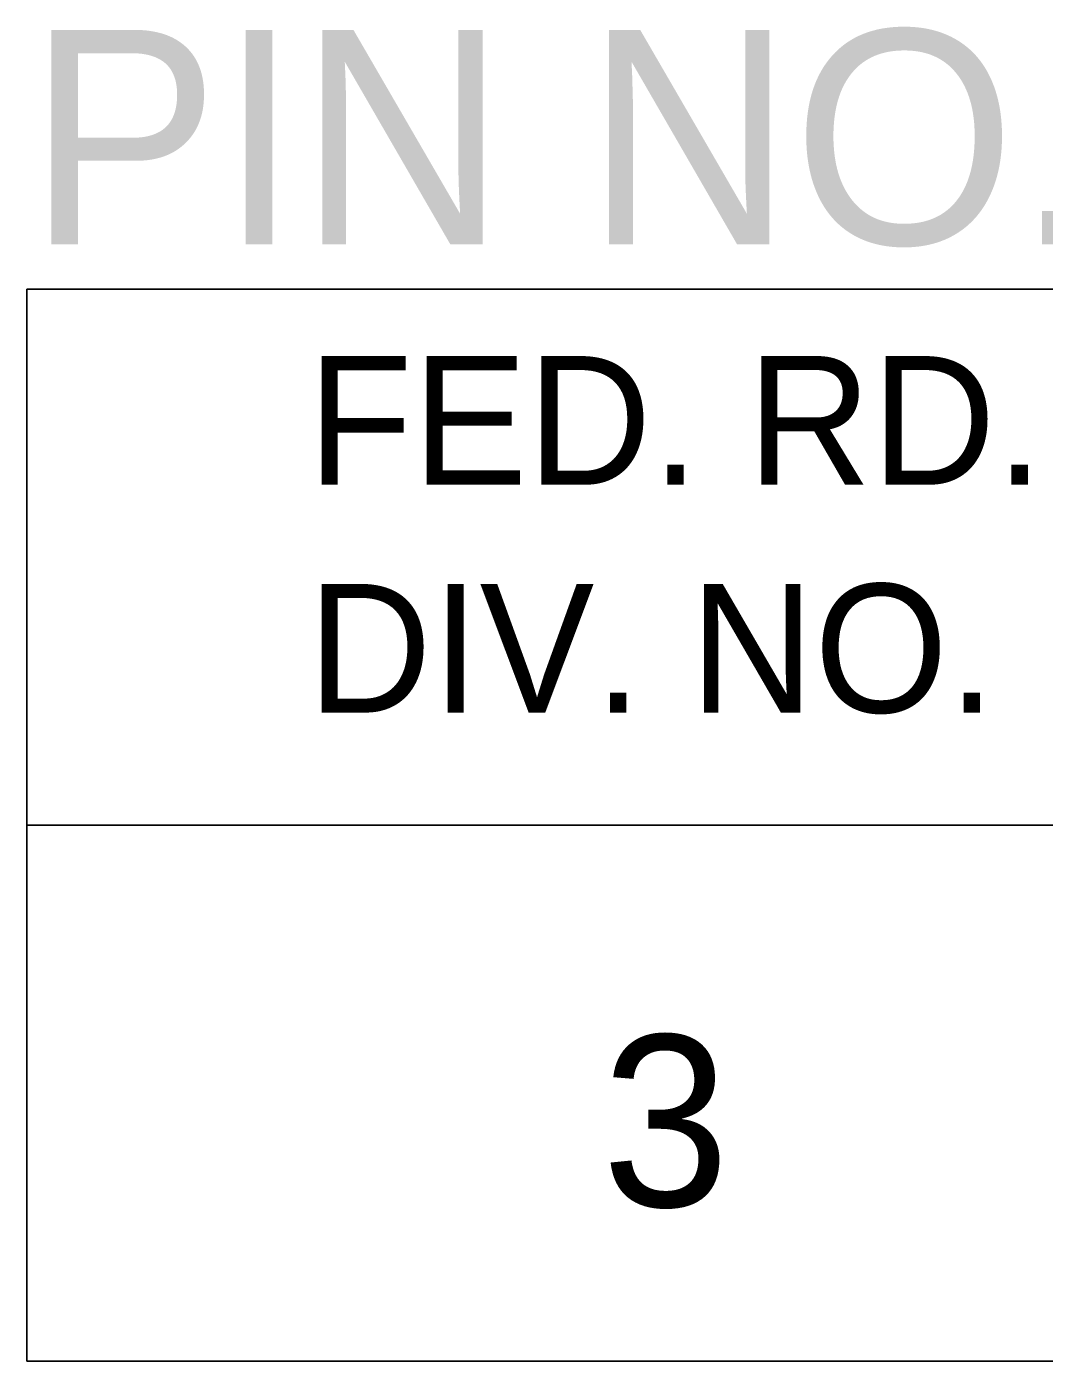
# Model space of a CAD drawing. Extents: x 1000 to 1162, y 999 to 8520.
# Drawn here: x 1133.055 to 1135.428, y 8000.046 to 8003.157 of the extents above; entities that cross this region are included whole.
import ezdxf

# ---------------------------------------------------------------- set-up
doc = ezdxf.new("R2010")
doc.units = 0
doc.layers.add('Level 20', color=7, linetype='Continuous')
doc.layers.add('Level 3', color=7, linetype='Continuous')

msp = doc.modelspace()

# ---------------------------------------------------------------- linework, layer by layer
at = {"layer": 'Level 3'}
for p, q in [((1133.055, 8002.5458), (1161.555, 8002.5458)), ((1133.055, 8002.5458), (1133.055, 8000.0458)), ((1133.055, 8002.5458), (1161.555, 8002.5458)), ((1133.055, 8002.5458), (1133.055, 8000.0458)), ((1133.055, 8002.5458), (1161.555, 8002.5458)), ((1133.055, 8002.5458), (1133.055, 8000.0458)), ((1133.055, 8002.5458), (1161.555, 8002.5458)), ((1133.055, 8002.5458), (1133.055, 8000.0458)), ((1133.055, 8002.5458), (1161.555, 8002.5458)), ((1133.055, 8002.5458), (1133.055, 8000.0458)), ((1133.055, 8002.5458), (1161.555, 8002.5458)), ((1133.055, 8002.5458), (1133.055, 8000.0458)), ((1133.055, 8002.5458), (1161.555, 8002.5458)), ((1133.055, 8002.5458), (1133.055, 8000.0458)), ((1133.055, 8002.5458), (1161.555, 8002.5458)), ((1133.055, 8002.5458), (1133.055, 8000.0458)), ((1133.055, 8002.5458), (1161.555, 8002.5458)), ((1133.055, 8002.5458), (1133.055, 8000.0458)), ((1133.055, 8002.5458), (1161.555, 8002.5458)), ((1133.055, 8002.5458), (1133.055, 8000.0458)), ((1133.055, 8002.5458), (1161.555, 8002.5458)), ((1133.055, 8002.5458), (1133.055, 8000.0458)), ((1133.055, 8002.5458), (1161.555, 8002.5458)), ((1133.055, 8002.5458), (1133.055, 8000.0458)), ((1133.055, 8002.5458), (1161.555, 8002.5458)), ((1133.055, 8002.5458), (1133.055, 8000.0458)), ((1133.055, 8002.5458), (1161.555, 8002.5458)), ((1133.055, 8002.5458), (1133.055, 8000.0458)), ((1133.055, 8002.5458), (1161.555, 8002.5458)), ((1133.055, 8002.5458), (1133.055, 8000.0458)), ((1133.055, 8002.5458), (1161.555, 8002.5458)), ((1133.055, 8002.5458), (1133.055, 8000.0458)), ((1133.055, 8002.5458), (1161.555, 8002.5458)), ((1133.055, 8002.5458), (1133.055, 8000.0458)), ((1133.055, 8002.5458), (1161.555, 8002.5458)), ((1133.055, 8002.5458), (1133.055, 8000.0458)), ((1133.055, 8002.5458), (1161.555, 8002.5458)), ((1133.055, 8002.5458), (1133.055, 8000.0458)), ((1133.055, 8002.5458), (1161.555, 8002.5458)), ((1133.055, 8002.5458), (1133.055, 8000.0458)), ((1133.055, 8002.5458), (1161.555, 8002.5458)), ((1133.055, 8002.5458), (1133.055, 8000.0458)), ((1133.055, 8002.5458), (1161.555, 8002.5458)), ((1133.055, 8002.5458), (1133.055, 8000.0458)), ((1133.055, 8002.5458), (1161.555, 8002.5458)), ((1133.055, 8002.5458), (1133.055, 8000.0458)), ((1133.055, 8002.5458), (1161.555, 8002.5458)), ((1133.055, 8002.5458), (1133.055, 8000.0458)), ((1133.055, 8002.5458), (1161.555, 8002.5458)), ((1133.055, 8002.5458), (1133.055, 8000.0458)), ((1133.055, 8002.5458), (1161.555, 8002.5458)), ((1133.055, 8002.5458), (1133.055, 8000.0458)), ((1133.055, 8002.5458), (1161.555, 8002.5458)), ((1133.055, 8002.5458), (1133.055, 8000.0458)), ((1133.055, 8002.5458), (1161.555, 8002.5458)), ((1133.055, 8002.5458), (1133.055, 8000.0458)), ((1133.055, 8002.5458), (1161.555, 8002.5458)), ((1133.055, 8002.5458), (1133.055, 8000.0458)), ((1133.055, 8002.5458), (1161.555, 8002.5458)), ((1133.055, 8002.5458), (1133.055, 8000.0458)), ((1133.055, 8002.5458), (1161.555, 8002.5458)), ((1133.055, 8002.5458), (1133.055, 8000.0458)), ((1133.055, 8002.5458), (1161.555, 8002.5458)), ((1133.055, 8002.5458), (1133.055, 8000.0458)), ((1133.055, 8002.5458), (1161.555, 8002.5458)), ((1133.055, 8002.5458), (1133.055, 8000.0458)), ((1133.055, 8002.5458), (1161.555, 8002.5458)), ((1133.055, 8002.5458), (1133.055, 8000.0458)), ((1133.055, 8002.5458), (1161.555, 8002.5458)), ((1133.055, 8002.5458), (1133.055, 8000.0458)), ((1133.055, 8002.5458), (1161.555, 8002.5458)), ((1133.055, 8002.5458), (1133.055, 8000.0458)), ((1133.055, 8002.5458), (1161.555, 8002.5458)), ((1133.055, 8002.5458), (1133.055, 8000.0458)), ((1133.055, 8002.5458), (1161.555, 8002.5458)), ((1133.055, 8002.5458), (1133.055, 8000.0458)), ((1133.055, 8002.5458), (1161.555, 8002.5458)), ((1133.055, 8002.5458), (1133.055, 8000.0458)), ((1133.055, 8002.5458), (1161.555, 8002.5458)), ((1133.055, 8002.5458), (1133.055, 8000.0458)), ((1133.055, 8002.5458), (1161.555, 8002.5458)), ((1133.055, 8002.5458), (1133.055, 8000.0458)), ((1133.055, 8002.5458), (1161.555, 8002.5458)), ((1133.055, 8002.5458), (1133.055, 8000.0458)), ((1133.055, 8002.5458), (1161.555, 8002.5458)), ((1133.055, 8002.5458), (1133.055, 8000.0458)), ((1133.055, 8002.5458), (1161.555, 8002.5458)), ((1133.055, 8002.5458), (1133.055, 8000.0458)), ((1133.055, 8002.5458), (1161.555, 8002.5458)), ((1133.055, 8002.5458), (1133.055, 8000.0458)), ((1133.055, 8002.5458), (1161.555, 8002.5458)), ((1133.055, 8002.5458), (1133.055, 8000.0458)), ((1133.055, 8002.5458), (1161.555, 8002.5458)), ((1133.055, 8002.5458), (1133.055, 8000.0458)), ((1133.055, 8002.5458), (1161.555, 8002.5458)), ((1133.055, 8002.5458), (1133.055, 8000.0458)), ((1133.055, 8002.5458), (1161.555, 8002.5458)), ((1133.055, 8002.5458), (1133.055, 8000.0458)), ((1133.055, 8002.5458), (1161.555, 8002.5458)), ((1133.055, 8002.5458), (1133.055, 8000.0458)), ((1133.055, 8002.5458), (1161.555, 8002.5458)), ((1133.055, 8002.5458), (1133.055, 8000.0458)), ((1133.055, 8002.5458), (1161.555, 8002.5458)), ((1133.055, 8002.5458), (1133.055, 8000.0458)), ((1133.055, 8002.5458), (1161.555, 8002.5458)), ((1133.055, 8002.5458), (1133.055, 8000.0458)), ((1133.055, 8002.5458), (1161.555, 8002.5458)), ((1133.055, 8002.5458), (1133.055, 8000.0458)), ((1133.055, 8002.5458), (1161.555, 8002.5458)), ((1133.055, 8002.5458), (1133.055, 8000.0458)), ((1133.055, 8002.5458), (1161.555, 8002.5458)), ((1133.055, 8002.5458), (1133.055, 8000.0458)), ((1133.055, 8002.5458), (1161.555, 8002.5458)), ((1133.055, 8002.5458), (1133.055, 8000.0458)), ((1133.055, 8002.5458), (1161.555, 8002.5458)), ((1133.055, 8002.5458), (1133.055, 8000.0458)), ((1133.055, 8002.5458), (1161.555, 8002.5458)), ((1133.055, 8002.5458), (1133.055, 8000.0458)), ((1133.055, 8001.2958), (1161.555, 8001.2958)), ((1133.055, 8001.2958), (1161.555, 8001.2958)), ((1133.055, 8001.2958), (1161.555, 8001.2958)), ((1133.055, 8001.2958), (1161.555, 8001.2958)), ((1133.055, 8001.2958), (1161.555, 8001.2958)), ((1133.055, 8001.2958), (1161.555, 8001.2958)), ((1133.055, 8001.2958), (1161.555, 8001.2958)), ((1133.055, 8001.2958), (1161.555, 8001.2958)), ((1133.055, 8001.2958), (1161.555, 8001.2958)), ((1133.055, 8001.2958), (1161.555, 8001.2958)), ((1133.055, 8001.2958), (1161.555, 8001.2958)), ((1133.055, 8001.2958), (1161.555, 8001.2958)), ((1133.055, 8001.2958), (1161.555, 8001.2958)), ((1133.055, 8001.2958), (1161.555, 8001.2958)), ((1133.055, 8001.2958), (1161.555, 8001.2958)), ((1133.055, 8001.2958), (1161.555, 8001.2958)), ((1133.055, 8001.2958), (1161.555, 8001.2958)), ((1133.055, 8001.2958), (1161.555, 8001.2958)), ((1133.055, 8001.2958), (1161.555, 8001.2958)), ((1133.055, 8001.2958), (1161.555, 8001.2958)), ((1133.055, 8001.2958), (1161.555, 8001.2958)), ((1133.055, 8001.2958), (1161.555, 8001.2958)), ((1133.055, 8001.2958), (1161.555, 8001.2958)), ((1133.055, 8001.2958), (1161.555, 8001.2958)), ((1133.055, 8001.2958), (1161.555, 8001.2958)), ((1133.055, 8001.2958), (1161.555, 8001.2958)), ((1133.055, 8001.2958), (1161.555, 8001.2958)), ((1133.055, 8001.2958), (1161.555, 8001.2958)), ((1133.055, 8001.2958), (1161.555, 8001.2958)), ((1133.055, 8001.2958), (1161.555, 8001.2958)), ((1133.055, 8001.2958), (1161.555, 8001.2958)), ((1133.055, 8001.2958), (1161.555, 8001.2958)), ((1133.055, 8001.2958), (1161.555, 8001.2958)), ((1133.055, 8001.2958), (1161.555, 8001.2958)), ((1133.055, 8001.2958), (1161.555, 8001.2958)), ((1133.055, 8001.2958), (1161.555, 8001.2958)), ((1133.055, 8001.2958), (1161.555, 8001.2958)), ((1133.055, 8001.2958), (1161.555, 8001.2958)), ((1133.055, 8001.2958), (1161.555, 8001.2958)), ((1133.055, 8001.2958), (1161.555, 8001.2958)), ((1133.055, 8001.2958), (1161.555, 8001.2958)), ((1133.055, 8001.2958), (1161.555, 8001.2958)), ((1133.055, 8001.2958), (1161.555, 8001.2958)), ((1133.055, 8001.2958), (1161.555, 8001.2958)), ((1133.055, 8001.2958), (1161.555, 8001.2958)), ((1133.055, 8001.2958), (1161.555, 8001.2958)), ((1133.055, 8001.2958), (1161.555, 8001.2958)), ((1133.055, 8001.2958), (1161.555, 8001.2958)), ((1133.055, 8001.2958), (1161.555, 8001.2958)), ((1133.055, 8001.2958), (1161.555, 8001.2958)), ((1133.055, 8001.2958), (1161.555, 8001.2958)), ((1133.055, 8001.2958), (1161.555, 8001.2958)), ((1133.055, 8001.2958), (1161.555, 8001.2958)), ((1133.055, 8001.2958), (1161.555, 8001.2958)), ((1133.055, 8001.2958), (1161.555, 8001.2958)), ((1133.055, 8001.2958), (1161.555, 8001.2958)), ((1133.055, 8001.2958), (1161.555, 8001.2958)), ((1133.055, 8001.2958), (1161.555, 8001.2958)), ((1133.055, 8001.2958), (1161.555, 8001.2958)), ((1133.055, 8000.0458), (1161.555, 8000.0458)), ((1133.055, 8000.0458), (1161.555, 8000.0458)), ((1133.055, 8000.0458), (1161.555, 8000.0458)), ((1133.055, 8000.0458), (1161.555, 8000.0458)), ((1133.055, 8000.0458), (1161.555, 8000.0458)), ((1133.055, 8000.0458), (1161.555, 8000.0458)), ((1133.055, 8000.0458), (1161.555, 8000.0458)), ((1133.055, 8000.0458), (1161.555, 8000.0458)), ((1133.055, 8000.0458), (1161.555, 8000.0458)), ((1133.055, 8000.0458), (1161.555, 8000.0458)), ((1133.055, 8000.0458), (1161.555, 8000.0458)), ((1133.055, 8000.0458), (1161.555, 8000.0458)), ((1133.055, 8000.0458), (1161.555, 8000.0458)), ((1133.055, 8000.0458), (1161.555, 8000.0458)), ((1133.055, 8000.0458), (1161.555, 8000.0458)), ((1133.055, 8000.0458), (1161.555, 8000.0458)), ((1133.055, 8000.0458), (1161.555, 8000.0458)), ((1133.055, 8000.0458), (1161.555, 8000.0458)), ((1133.055, 8000.0458), (1161.555, 8000.0458)), ((1133.055, 8000.0458), (1161.555, 8000.0458)), ((1133.055, 8000.0458), (1161.555, 8000.0458)), ((1133.055, 8000.0458), (1161.555, 8000.0458)), ((1133.055, 8000.0458), (1161.555, 8000.0458)), ((1133.055, 8000.0458), (1161.555, 8000.0458)), ((1133.055, 8000.0458), (1161.555, 8000.0458)), ((1133.055, 8000.0458), (1161.555, 8000.0458)), ((1133.055, 8000.0458), (1161.555, 8000.0458)), ((1133.055, 8000.0458), (1161.555, 8000.0458)), ((1133.055, 8000.0458), (1161.555, 8000.0458)), ((1133.055, 8000.0458), (1161.555, 8000.0458)), ((1133.055, 8000.0458), (1161.555, 8000.0458)), ((1133.055, 8000.0458), (1161.555, 8000.0458)), ((1133.055, 8000.0458), (1161.555, 8000.0458)), ((1133.055, 8000.0458), (1161.555, 8000.0458)), ((1133.055, 8000.0458), (1161.555, 8000.0458)), ((1133.055, 8000.0458), (1161.555, 8000.0458)), ((1133.055, 8000.0458), (1161.555, 8000.0458)), ((1133.055, 8000.0458), (1161.555, 8000.0458)), ((1133.055, 8000.0458), (1161.555, 8000.0458)), ((1133.055, 8000.0458), (1161.555, 8000.0458)), ((1133.055, 8000.0458), (1161.555, 8000.0458)), ((1133.055, 8000.0458), (1161.555, 8000.0458)), ((1133.055, 8000.0458), (1161.555, 8000.0458)), ((1133.055, 8000.0458), (1161.555, 8000.0458)), ((1133.055, 8000.0458), (1161.555, 8000.0458)), ((1133.055, 8000.0458), (1161.555, 8000.0458)), ((1133.055, 8000.0458), (1161.555, 8000.0458)), ((1133.055, 8000.0458), (1161.555, 8000.0458)), ((1133.055, 8000.0458), (1161.555, 8000.0458)), ((1133.055, 8000.0458), (1161.555, 8000.0458)), ((1133.055, 8000.0458), (1161.555, 8000.0458)), ((1133.055, 8000.0458), (1161.555, 8000.0458)), ((1133.055, 8000.0458), (1161.555, 8000.0458)), ((1133.055, 8000.0458), (1161.555, 8000.0458)), ((1133.055, 8000.0458), (1161.555, 8000.0458)), ((1133.055, 8000.0458), (1161.555, 8000.0458)), ((1133.055, 8000.0458), (1161.555, 8000.0458)), ((1133.055, 8000.0458), (1161.555, 8000.0458)), ((1133.055, 8000.0458), (1161.555, 8000.0458))]:
    msp.add_line(p, q, dxfattribs=at)

# ---------------------------------------------------------------- texts
at = {"layer": 'Level 20'}
msp.add_text('PIN NO. 26432', height=0.5, dxfattribs=at).set_placement((1133.0578, 8002.65))
at = {"layer": 'Level 3'}
for s, height, p in [('FED. RD.', 0.3, (1133.7098, 8002.0896)), ('FED. RD.', 0.3, (1133.7098, 8002.0896)), ('FED. RD.', 0.3, (1133.7098, 8002.0896)), ('FED. RD.', 0.3, (1133.7098, 8002.0896)), ('FED. RD.', 0.3, (1133.7098, 8002.0896)), ('FED. RD.', 0.3, (1133.7098, 8002.0896)), ('FED. RD.', 0.3, (1133.7098, 8002.0896)), ('FED. RD.', 0.3, (1133.7098, 8002.0896)), ('FED. RD.', 0.3, (1133.7098, 8002.0896)), ('FED. RD.', 0.3, (1133.7098, 8002.0896)), ('FED. RD.', 0.3, (1133.7098, 8002.0896)), ('FED. RD.', 0.3, (1133.7098, 8002.0896)), ('FED. RD.', 0.3, (1133.7098, 8002.0896)), ('FED. RD.', 0.3, (1133.7098, 8002.0896)), ('FED. RD.', 0.3, (1133.7098, 8002.0896)), ('FED. RD.', 0.3, (1133.7098, 8002.0896)), ('FED. RD.', 0.3, (1133.7098, 8002.0896)), ('FED. RD.', 0.3, (1133.7098, 8002.0896)), ('FED. RD.', 0.3, (1133.7098, 8002.0896)), ('FED. RD.', 0.3, (1133.7098, 8002.0896)), ('FED. RD.', 0.3, (1133.7098, 8002.0896)), ('FED. RD.', 0.3, (1133.7098, 8002.0896)), ('FED. RD.', 0.3, (1133.7098, 8002.0896)), ('FED. RD.', 0.3, (1133.7098, 8002.0896)), ('FED. RD.', 0.3, (1133.7098, 8002.0896)), ('FED. RD.', 0.3, (1133.7098, 8002.0896)), ('FED. RD.', 0.3, (1133.7098, 8002.0896)), ('FED. RD.', 0.3, (1133.7098, 8002.0896)), ('FED. RD.', 0.3, (1133.7098, 8002.0896)), ('FED. RD.', 0.3, (1133.7098, 8002.0896)), ('FED. RD.', 0.3, (1133.7098, 8002.0896)), ('FED. RD.', 0.3, (1133.7098, 8002.0896)), ('FED. RD.', 0.3, (1133.7098, 8002.0896)), ('FED. RD.', 0.3, (1133.7098, 8002.0896)), ('FED. RD.', 0.3, (1133.7098, 8002.0896)), ('FED. RD.', 0.3, (1133.7098, 8002.0896)), ('FED. RD.', 0.3, (1133.7098, 8002.0896)), ('FED. RD.', 0.3, (1133.7098, 8002.0896)), ('FED. RD.', 0.3, (1133.7098, 8002.0896)), ('FED. RD.', 0.3, (1133.7098, 8002.0896)), ('FED. RD.', 0.3, (1133.7098, 8002.0896)), ('FED. RD.', 0.3, (1133.7098, 8002.0896)), ('FED. RD.', 0.3, (1133.7098, 8002.0896)), ('FED. RD.', 0.3, (1133.7098, 8002.0896)), ('FED. RD.', 0.3, (1133.7098, 8002.0896)), ('FED. RD.', 0.3, (1133.7098, 8002.0896)), ('FED. RD.', 0.3, (1133.7098, 8002.0896)), ('FED. RD.', 0.3, (1133.7098, 8002.0896)), ('FED. RD.', 0.3, (1133.7098, 8002.0896)), ('FED. RD.', 0.3, (1133.7098, 8002.0896)), ('FED. RD.', 0.3, (1133.7098, 8002.0896)), ('FED. RD.', 0.3, (1133.7098, 8002.0896)), ('FED. RD.', 0.3, (1133.7098, 8002.0896)), ('FED. RD.', 0.3, (1133.7098, 8002.0896)), ('FED. RD.', 0.3, (1133.7098, 8002.0896)), ('FED. RD.', 0.3, (1133.7098, 8002.0896)), ('FED. RD.', 0.3, (1133.7098, 8002.0896)), ('FED. RD.', 0.3, (1133.7098, 8002.0896)), ('FED. RD.', 0.3, (1133.7098, 8002.0896)), ('DIV. NO.', 0.3, (1133.7098, 8001.5583)), ('DIV. NO.', 0.3, (1133.7098, 8001.5583)), ('DIV. NO.', 0.3, (1133.7098, 8001.5583)), ('DIV. NO.', 0.3, (1133.7098, 8001.5583)), ('DIV. NO.', 0.3, (1133.7098, 8001.5583)), ('DIV. NO.', 0.3, (1133.7098, 8001.5583)), ('DIV. NO.', 0.3, (1133.7098, 8001.5583)), ('DIV. NO.', 0.3, (1133.7098, 8001.5583)), ('DIV. NO.', 0.3, (1133.7098, 8001.5583)), ('DIV. NO.', 0.3, (1133.7098, 8001.5583)), ('DIV. NO.', 0.3, (1133.7098, 8001.5583)), ('DIV. NO.', 0.3, (1133.7098, 8001.5583)), ('DIV. NO.', 0.3, (1133.7098, 8001.5583)), ('DIV. NO.', 0.3, (1133.7098, 8001.5583)), ('DIV. NO.', 0.3, (1133.7098, 8001.5583)), ('DIV. NO.', 0.3, (1133.7098, 8001.5583)), ('DIV. NO.', 0.3, (1133.7098, 8001.5583)), ('DIV. NO.', 0.3, (1133.7098, 8001.5583)), ('DIV. NO.', 0.3, (1133.7098, 8001.5583)), ('DIV. NO.', 0.3, (1133.7098, 8001.5583)), ('DIV. NO.', 0.3, (1133.7098, 8001.5583)), ('DIV. NO.', 0.3, (1133.7098, 8001.5583)), ('DIV. NO.', 0.3, (1133.7098, 8001.5583)), ('DIV. NO.', 0.3, (1133.7098, 8001.5583)), ('DIV. NO.', 0.3, (1133.7098, 8001.5583)), ('DIV. NO.', 0.3, (1133.7098, 8001.5583)), ('DIV. NO.', 0.3, (1133.7098, 8001.5583)), ('DIV. NO.', 0.3, (1133.7098, 8001.5583)), ('DIV. NO.', 0.3, (1133.7098, 8001.5583)), ('DIV. NO.', 0.3, (1133.7098, 8001.5583)), ('DIV. NO.', 0.3, (1133.7098, 8001.5583)), ('DIV. NO.', 0.3, (1133.7098, 8001.5583)), ('DIV. NO.', 0.3, (1133.7098, 8001.5583)), ('DIV. NO.', 0.3, (1133.7098, 8001.5583)), ('DIV. NO.', 0.3, (1133.7098, 8001.5583)), ('DIV. NO.', 0.3, (1133.7098, 8001.5583)), ('DIV. NO.', 0.3, (1133.7098, 8001.5583)), ('DIV. NO.', 0.3, (1133.7098, 8001.5583)), ('DIV. NO.', 0.3, (1133.7098, 8001.5583)), ('DIV. NO.', 0.3, (1133.7098, 8001.5583)), ('DIV. NO.', 0.3, (1133.7098, 8001.5583)), ('DIV. NO.', 0.3, (1133.7098, 8001.5583)), ('DIV. NO.', 0.3, (1133.7098, 8001.5583)), ('DIV. NO.', 0.3, (1133.7098, 8001.5583)), ('DIV. NO.', 0.3, (1133.7098, 8001.5583)), ('DIV. NO.', 0.3, (1133.7098, 8001.5583)), ('DIV. NO.', 0.3, (1133.7098, 8001.5583)), ('DIV. NO.', 0.3, (1133.7098, 8001.5583)), ('DIV. NO.', 0.3, (1133.7098, 8001.5583)), ('DIV. NO.', 0.3, (1133.7098, 8001.5583)), ('DIV. NO.', 0.3, (1133.7098, 8001.5583)), ('DIV. NO.', 0.3, (1133.7098, 8001.5583)), ('DIV. NO.', 0.3, (1133.7098, 8001.5583)), ('DIV. NO.', 0.3, (1133.7098, 8001.5583)), ('DIV. NO.', 0.3, (1133.7098, 8001.5583)), ('DIV. NO.', 0.3, (1133.7098, 8001.5583)), ('DIV. NO.', 0.3, (1133.7098, 8001.5583)), ('DIV. NO.', 0.3, (1133.7098, 8001.5583)), ('DIV. NO.', 0.3, (1133.7098, 8001.5583)), ('3', 0.4, (1134.3961, 8000.4065)), ('3', 0.4, (1134.3961, 8000.4065)), ('3', 0.4, (1134.3961, 8000.4065)), ('3', 0.4, (1134.3961, 8000.4065)), ('3', 0.4, (1134.3961, 8000.4065)), ('3', 0.4, (1134.3961, 8000.4065)), ('3', 0.4, (1134.3961, 8000.4065)), ('3', 0.4, (1134.3961, 8000.4065)), ('3', 0.4, (1134.3961, 8000.4065)), ('3', 0.4, (1134.3961, 8000.4065)), ('3', 0.4, (1134.3961, 8000.4065)), ('3', 0.4, (1134.3961, 8000.4065)), ('3', 0.4, (1134.3961, 8000.4065)), ('3', 0.4, (1134.3961, 8000.4065)), ('3', 0.4, (1134.3961, 8000.4065)), ('3', 0.4, (1134.3961, 8000.4065)), ('3', 0.4, (1134.3961, 8000.4065)), ('3', 0.4, (1134.3961, 8000.4065)), ('3', 0.4, (1134.3961, 8000.4065)), ('3', 0.4, (1134.3961, 8000.4065)), ('3', 0.4, (1134.3961, 8000.4065)), ('3', 0.4, (1134.3961, 8000.4065)), ('3', 0.4, (1134.3961, 8000.4065)), ('3', 0.4, (1134.3961, 8000.4065)), ('3', 0.4, (1134.3961, 8000.4065)), ('3', 0.4, (1134.3961, 8000.4065)), ('3', 0.4, (1134.3961, 8000.4065)), ('3', 0.4, (1134.3961, 8000.4065)), ('3', 0.4, (1134.3961, 8000.4065)), ('3', 0.4, (1134.3961, 8000.4065)), ('3', 0.4, (1134.3961, 8000.4065)), ('3', 0.4, (1134.3961, 8000.4065)), ('3', 0.4, (1134.3961, 8000.4065)), ('3', 0.4, (1134.3961, 8000.4065)), ('3', 0.4, (1134.3961, 8000.4065)), ('3', 0.4, (1134.3961, 8000.4065)), ('3', 0.4, (1134.3961, 8000.4065)), ('3', 0.4, (1134.3961, 8000.4065)), ('3', 0.4, (1134.3961, 8000.4065)), ('3', 0.4, (1134.3961, 8000.4065)), ('3', 0.4, (1134.3961, 8000.4065)), ('3', 0.4, (1134.3961, 8000.4065)), ('3', 0.4, (1134.3961, 8000.4065)), ('3', 0.4, (1134.3961, 8000.4065)), ('3', 0.4, (1134.3961, 8000.4065)), ('3', 0.4, (1134.3961, 8000.4065)), ('3', 0.4, (1134.3961, 8000.4065)), ('3', 0.4, (1134.3961, 8000.4065)), ('3', 0.4, (1134.3961, 8000.4065)), ('3', 0.4, (1134.3961, 8000.4065)), ('3', 0.4, (1134.3961, 8000.4065)), ('3', 0.4, (1134.3961, 8000.4065)), ('3', 0.4, (1134.3961, 8000.4065)), ('3', 0.4, (1134.3961, 8000.4065)), ('3', 0.4, (1134.3961, 8000.4065)), ('3', 0.4, (1134.3961, 8000.4065)), ('3', 0.4, (1134.3961, 8000.4065)), ('3', 0.4, (1134.3961, 8000.4065)), ('3', 0.4, (1134.3961, 8000.4065))]:
    msp.add_text(s, height=height, dxfattribs=at).set_placement(p)

doc.saveas('drawing.dxf')
